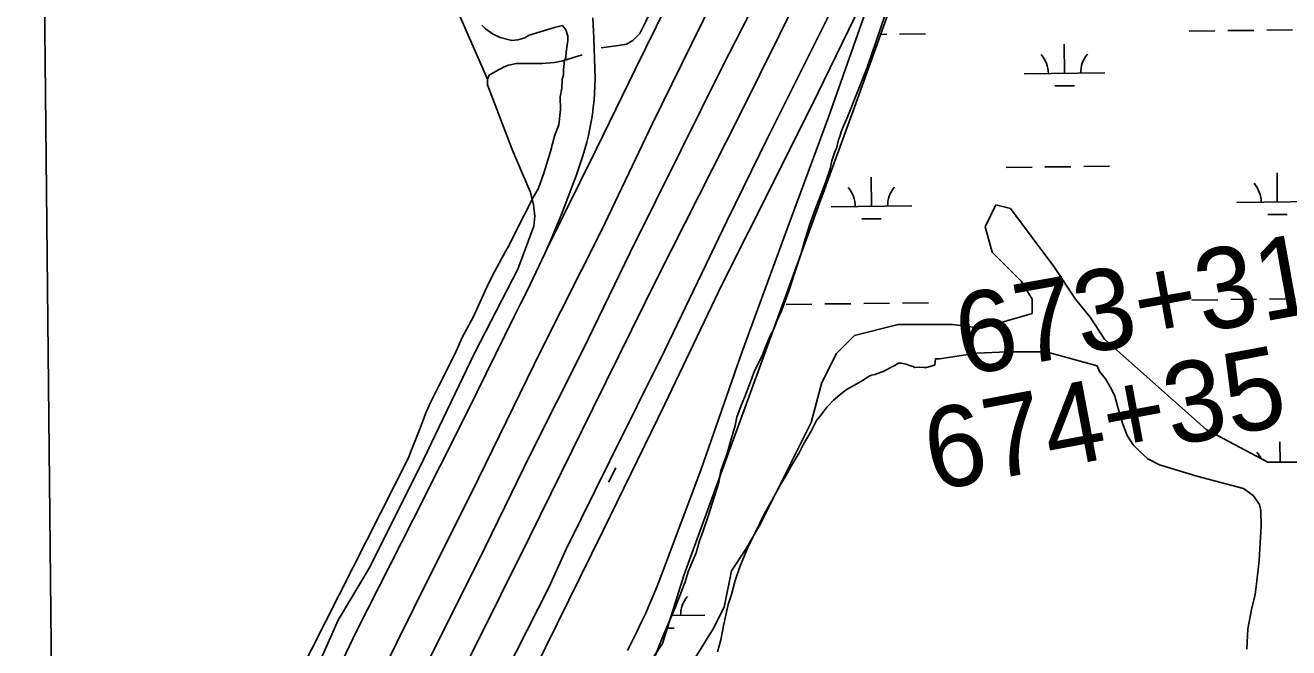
# Model space of a CAD drawing. Extents: x 3651524 to 3689615, y 505651 to 531377.
# Drawn here: x 3655666 to 3657229, y 517490 to 518260 of the extents above; entities that cross this region are included whole.
import ezdxf

# ---------------------------------------------------------------- set-up
doc = ezdxf.new("R2010")
doc.units = 0
for name, color, linetype in [('V-GRID-FRAM', 7, 'Continuous'), ('V-RAIL-TRAK', 7, 'Continuous'), ('V-SITE-VEGE', 7, 'Continuous'), ('V-SURV-IDEN', 7, 'Continuous'), ('V-TOPO-SHOR', 7, 'Continuous'), ('V-WETL-SWMP', 7, 'Continuous')]:
    doc.layers.add(name, color=color, linetype=linetype)

msp = doc.modelspace()

# ---------------------------------------------------------------- linework, layer by layer
at = {"layer": 'V-GRID-FRAM'}
msp.add_lwpolyline([(3655577.191, 529244.355), (3687244.414, 529585.207), (3687448.048, 511403.469), (3655764.959, 511062.446), (3655577.191, 529244.355)], dxfattribs=at)
at = {"layer": 'V-RAIL-TRAK'}
for p, q in [((3656396.885, 517712.86), (3656387.819, 517694.862)), ((3656335.179, 517612.148), (3656313.784, 517564.491))]:
    msp.add_line(p, q, dxfattribs=at)
for points in [[(3656987.836, 519358.805), (3656943.611, 519268.337), (3656878.587, 519137.064), (3656817.086, 519009.856), (3656763.602, 518902.009), (3656707.454, 518787.306), (3656650.876, 518674.197), (3656594.374, 518557.091), (3656531.257, 518430.653), (3656473.19, 518311.914), (3656420.482, 518205.281), (3656372.809, 518107.145), (3656310.816, 517982.139)], [(3656982.925, 519221.732), (3656919.752, 519098.095), (3656850.833, 518961.544), (3656781.592, 518820.986), (3656705.75, 518670.298), (3656640.728, 518539.023), (3656564.887, 518388.338), (3656490.268, 518236.474), (3656442.195, 518138.332), (3656379.187, 518006.298), (3656304.498, 517858.033), (3656226.813, 517699.309), (3656146.763, 517538.94), (3656062.508, 517368.489), (3656008.701, 517265.143)], [(3656979.058, 519120.315), (3656923.309, 519005.623), (3656859.424, 518877.57), (3656786.696, 518731.345), (3656729.472, 518610.222), (3656657.786, 518472.017), (3656594.417, 518337.975), (3656528.549, 518209.082), (3656477.755, 518106.887), (3656414.668, 517978.85), (3656355.839, 517858.096), (3656290.778, 517728.822), (3656227.723, 517599.186), (3656167.294, 517478.401), (3656102.625, 517349.533), (3656024.125, 517191.595), (3655951.265, 517045.972)], [(3656838.983, 518640.823), (3656782.96, 518519.725), (3656717.483, 518391.242), (3656657.518, 518267.266), (3656584.787, 518121.041), (3656534.017, 518017.646), (3656457.549, 517858.145), (3656389.439, 517721.21), (3656335.179, 517612.148)], [(3656770.86, 518453.013), (3656707.047, 518300.962), (3656646.696, 518176.179), (3656593.581, 518069.937), (3656528.136, 517939.854), (3656457.453, 517791.27), (3656381.306, 517635.775), (3656309.761, 517490.374), (3656243.57, 517357.475), (3656183.646, 517245.457)], [(3656087.551, 517256.4), (3656170.919, 517390.433), (3656219.078, 517484.178), (3656290.262, 517627.573), (3656368.355, 517785.904), (3656448.759, 517948.681), (3656550.025, 518149.068), (3656648.9, 518349.006)], [(3656708.562, 518284.578), (3656659.677, 518146.42), (3656609.924, 518011.444), (3656552.972, 517856.329), (3656501.849, 517709.727), (3656453.189, 517580.373), (3656448.593, 517568.396), (3656443.803, 517556.495), (3656438.822, 517544.676), (3656433.649, 517532.939), (3656428.283, 517521.286), (3656422.731, 517509.723), (3656416.991, 517498.254), (3656411.064, 517486.878)], [(3656368.201, 518269.15), (3656369.395, 518243.97), (3656370.388, 518218.78), (3656371.183, 518193.581), (3656370.947, 518184.791), (3656370.481, 518176.007), (3656369.782, 518167.242), (3656368.852, 518158.497), (3656367.693, 518149.778), (3656366.305, 518141.095), (3656364.687, 518132.448), (3656362.841, 518123.851), (3656360.771, 518115.302), (3656358.473, 518106.813), (3656355.954, 518098.388), (3656353.216, 518090.03), (3656347.502, 518073.73), (3656341.577, 518057.506), (3656335.443, 518041.359), (3656329.099, 518025.295), (3656322.547, 518009.314), (3656315.787, 517993.42), (3656310.816, 517982.139), (3656308.821, 517977.613), (3656301.651, 517961.901), (3656294.276, 517946.281), (3656286.701, 517930.759), (3656278.923, 517915.338), (3656270.946, 517900.019), (3656213.254, 517782.486), (3656146.278, 517648.774), (3656075.806, 517509.793), (3655998.578, 517348.277)], [(3656313.784, 517564.491), (3656232.994, 517405.371), (3656166.463, 517278.299)]]:
    msp.add_lwpolyline(points, dxfattribs=at)
at = {"layer": 'V-SITE-VEGE'}
for p, q in [((3655704.543, 516912.644), (3655680.537, 519237.212)), ((3656230.895, 518260.002), (3656235.669, 518255.41)), ((3656235.669, 518255.41), (3656244.377, 518249.334)), ((3656244.377, 518249.334), (3656253.835, 518244.834)), ((3656284.292, 518244.648), (3656289.693, 518247.878)), ((3656289.693, 518247.878), (3656320.749, 518257.073)), ((3656320.749, 518257.073), (3656330.85, 518259.613)), ((3656330.85, 518259.613), (3656334.862, 518254.224)), ((3656334.862, 518254.224), (3656337.354, 518246.464)), ((3656253.835, 518244.834), (3656267.962, 518241.205)), ((3656267.962, 518241.205), (3656275.75, 518242.137)), ((3656275.75, 518242.137), (3656284.292, 518244.648)), ((3656337.461, 518241.002), (3656335.394, 518226.906)), ((3656337.354, 518246.464), (3656337.461, 518241.002)), ((3656333.248, 518216.713), (3656331.919, 518204.974)), ((3656334.749, 518219.865), (3656333.248, 518216.713)), ((3656335.394, 518226.906), (3656334.749, 518219.865)), ((3656331.919, 518204.974), (3656332.04, 518198.73)), ((3656330.585, 518193.235), (3656330.018, 518182.292)), ((3656332.04, 518198.73), (3656330.585, 518193.235)), ((3656330.018, 518182.292), (3656327.89, 518171.319)), ((3656327.89, 518171.319), (3656328.195, 518155.707)), ((3656328.195, 518155.707), (3656326.219, 518136.929)), ((3656321.03, 518122.771), (3656315.932, 518103.932)), ((3656326.219, 518136.929), (3656321.03, 518122.771)), ((3656315.932, 518103.932), (3656307.865, 518077.226)), ((3656307.865, 518077.226), (3656301.207, 518058.356)), ((3656301.207, 518058.356), (3656292.894, 518044.136)), ((3656289.894, 518037.833), (3656283.879, 518026.001)), ((3656292.894, 518044.136), (3656289.894, 518037.833)), ((3656277.096, 518013.375), (3656265.078, 517988.935)), ((3656283.879, 518026.001), (3656277.096, 518013.375)), ((3656265.078, 517988.935), (3656260.55, 517981.038)), ((3656260.55, 517981.038), (3656246.988, 517955.788)), ((3656246.988, 517955.788), (3656239.472, 517940.803)), ((3656239.472, 517940.803), (3656220.751, 517899.832)), ((3656220.751, 517899.832), (3656206.44, 517873.003)), ((3656206.44, 517873.003), (3656198.219, 517854.102)), ((3656198.219, 517854.102), (3656177.923, 517813.882)), ((3656177.923, 517813.882), (3656168.157, 517794.17)), ((3656162.158, 517781.558), (3656153.997, 517759.536)), ((3656168.157, 517794.17), (3656162.158, 517781.558)), ((3656153.997, 517759.536), (3656147.294, 517743.007)), ((3656147.294, 517743.007), (3656139.853, 517724.12)), ((3656139.853, 517724.12), (3655924.07, 517298.245))]:
    msp.add_line(p, q, dxfattribs=at)
for points in [[(3656444.505, 517477.914), (3656455.077, 517503.972), (3656470.368, 517540.597), (3656482.099, 517570.373), (3656486.731, 517585.239), (3656496.146, 517607.585), (3656500.166, 517622.437), (3656504.848, 517634.842), (3656510.676, 517651.578), (3656524.001, 517694.313), (3656526.79, 517709.143), (3656534.38, 517730.225), (3656538.398, 517745.073), (3656544.167, 517764.89), (3656546.424, 517775.398), (3656551.688, 517789.66), (3656555.802, 517799.591), (3656563.431, 517818.824), (3656568.088, 517832.459), (3656577.574, 517851.112), (3656581.664, 517862.274), (3656587.554, 517875.932), (3656591.718, 517883.401), (3656595.822, 517893.946), (3656601.722, 517906.99), (3656611.667, 517933.655), (3656616.882, 517950.379), (3656625.606, 517976.407), (3656629.624, 517991.259), (3656636.565, 518014.172), (3656641.816, 518029.051), (3656655.875, 518065.645), (3656661.704, 518082.381), (3656663.973, 518092.277), (3656668.041, 518104.667), (3656669.826, 518107.78), (3656672.083, 518118.29), (3656673.845, 518122.634), (3656675.583, 518128.211), (3656677.924, 518134.41), (3656683.474, 518147.489), (3656707.401, 518207.7), (3656757.446, 518354.214)], [(3656991.876, 517838.632), (3656928.993, 517856.04), (3656880.879, 517856.298), (3656843.03, 517854.352), (3656796.86, 517847.432), (3656792.176, 517847.475), (3656791.414, 517839.9), (3656788.359, 517838.609), (3656781.01, 517836.619), (3656777.932, 517836.559), (3656772.382, 517837.065), (3656766.23, 517836.944), (3656764.358, 517838.14), (3656760.026, 517839.287), (3656755.685, 517841.049), (3656749.506, 517842.159), (3656746.43, 517842.099), (3656740.951, 517838.915), (3656737.898, 517837.622), (3656732.419, 517834.438), (3656727.543, 517831.88), (3656720.207, 517829.275), (3656717.156, 517827.984), (3656713.475, 517827.296), (3656711.024, 517826.635), (3656707.985, 517824.724), (3656702.517, 517820.927), (3656690.945, 517814.543), (3656683.03, 517810.081), (3656676.358, 517805.024), (3656666.064, 517796.206), (3656658.22, 517788.048), (3656649.217, 517776.176), (3656645.007, 517771.169), (3656640.855, 517763.083), (3656638.49, 517758.113), (3656628.957, 517741.921), (3656623.622, 517731.352), (3656613.486, 517714.531), (3656606.945, 517702.706), (3656600.381, 517692.112), (3656589.084, 517671.577), (3656580.769, 517656.024), (3656569.522, 517633.027), (3656560.617, 517616.231), (3656550.043, 517590.169), (3656544.214, 517573.432), (3656539.629, 517556.106), (3656535.562, 517543.714), (3656529.926, 517517.133), (3656526.569, 517499.831), (3656522.549, 517484.975)], [(3657177.2, 517488.453), (3657178.234, 517513.332), (3657182.812, 517537.555), (3657187.284, 517555.854), (3657189.357, 517572.416), (3657192.177, 517597.857), (3657194.719, 517641.086), (3657194.45, 517659.469), (3657192.81, 517667.202), (3657184.712, 517678.609), (3657173.006, 517687.117), (3657115.18, 517702.364), (3657069.186, 517716.221), (3657054.496, 517723.594), (3657044.58, 517732.66), (3657036.429, 517741.102), (3657028.925, 517752.501), (3657023.27, 517768.013), (3657017.689, 517787.674), (3657013.782, 517801.377), (3657009.209, 517810.943), (3657002.307, 517822.922), (3656994.758, 517831.945), (3656991.876, 517838.632)]]:
    msp.add_lwpolyline(points, dxfattribs=at)
at = {"layer": 'V-TOPO-SHOR'}
for points in [[(3656981.446, 519390.252), (3656912.721, 519246.204), (3656842.729, 519105.344), (3656782.987, 518974.737), (3656714.53, 518837.528), (3656650.667, 518712.065), (3656578.824, 518563.13), (3656516.269, 518432.468), (3656433.94, 518264.835), (3656426.598, 518249.819), (3656417.922, 518241.207), (3656409.972, 518236.63), (3656399.959, 518234.826), (3656378.709, 518231.995)], [(3656237.973, 518193.458), (3656208.512, 518260.813), (3656165.957, 518360.47), (3656134.85, 518450.304), (3656107.446, 518515.287), (3656077.395, 518571.777), (3656069.019, 518588.898), (3656061.763, 518610.464), (3656058.578, 518629.293)], [(3656355.159, 518223.494), (3656331.186, 518216.191), (3656320.778, 518213.975), (3656305.524, 518212.873), (3656290.658, 518212.58), (3656273.774, 518212.652), (3656264.161, 518210.856), (3656258.576, 518208.734), (3656247.836, 518202.897), (3656240.287, 518198.326), (3656237.973, 518193.458), (3656238.114, 518186.225), (3656268.621, 518106.43), (3656281.276, 518076.128), (3656290.944, 518054.612), (3656294.885, 518038.207), (3656296.775, 518023.773), (3656295.405, 518011.688), (3656275.552, 517958.237), (3656222.504, 517855.096), (3656158.777, 517722.801), (3656093.038, 517590.468), (3656053.337, 517524.168), (3655963.658, 517321.422)]]:
    msp.add_lwpolyline(points, dxfattribs=at)
at = {"layer": 'V-WETL-SWMP'}
for p, q in [((3656692.023, 518158.771), (3656871.282, 518660.694)), ((3656724.163, 518248.763), (3656731.749, 518248.845)), ((3656747.748, 518249.017), (3656779.746, 518249.361)), ((3657105.635, 518252.869), (3657137.634, 518253.213)), ((3657153.633, 518253.386), (3657185.631, 518253.73)), ((3657201.63, 518253.902), (3657233.628, 518254.247)), ((3656951.599, 518200.466), (3656951.211, 518236.464)), ((3656901.601, 518199.928), (3657001.596, 518201.004)), ((3656939.765, 518184.907), (3656963.764, 518185.165)), ((3656481.395, 517580.663), (3656692.023, 518158.771)), ((3656879.437, 518084.251), (3656911.435, 518084.595)), ((3656927.434, 518084.767), (3656959.433, 518085.112)), ((3656975.432, 518085.284), (3657007.43, 518085.628)), ((3657214.761, 518041.427), (3657214.374, 518077.425)), ((3656712.883, 518036.025), (3656712.495, 518072.023)), ((3656662.886, 518035.487), (3656762.88, 518036.563)), ((3656866.8, 518037.772), (3656853.356, 518010.883)), ((3656884.726, 518033.29), (3656866.8, 518037.772)), ((3656911.615, 517997.439), (3656884.726, 518033.29)), ((3657164.764, 518040.889), (3657264.758, 518041.965)), ((3656701.05, 518020.466), (3656725.048, 518020.724)), ((3657202.928, 518025.868), (3657226.927, 518026.126)), ((3656853.356, 518010.883), (3656862.319, 517979.513)), ((3656938.503, 517961.587), (3656911.615, 517997.439)), ((3656862.319, 517979.513), (3656898.17, 517943.661)), ((3656965.392, 517921.254), (3656938.503, 517961.587)), ((3656898.17, 517943.661), (3656911.615, 517921.254)), ((3656911.615, 517921.254), (3656911.615, 517903.328)), ((3656983.318, 517898.847), (3656965.392, 517921.254)), ((3657109.216, 517920.213), (3657141.214, 517920.558)), ((3657157.213, 517920.73), (3657189.211, 517921.074)), ((3657205.21, 517921.247), (3657237.208, 517921.591)), ((3656607.337, 517914.811), (3656639.335, 517915.156)), ((3656655.334, 517915.328), (3656687.333, 517915.672)), ((3656703.332, 517915.844), (3656735.33, 517916.189)), ((3656751.329, 517916.361), (3656783.327, 517916.706)), ((3656745.801, 517889.884), (3656692.023, 517876.439)), ((3656813.023, 517889.884), (3656745.801, 517889.884)), ((3656848.874, 517885.402), (3656813.023, 517889.884)), ((3656911.615, 517903.328), (3656848.874, 517885.402)), ((3657001.244, 517871.958), (3656983.318, 517898.847)), ((3656692.023, 517876.439), (3656669.616, 517854.032)), ((3657046.058, 517831.625), (3657001.244, 517871.958)), ((3656669.616, 517854.032), (3656651.69, 517818.181)), ((3657126.725, 517759.922), (3657046.058, 517831.625)), ((3656651.69, 517818.181), (3656638.246, 517768.885)), ((3656638.246, 517768.885), (3656575.506, 517643.404)), ((3657202.909, 517719.589), (3657126.725, 517759.922)), ((3657218.226, 517719.589), (3657217.954, 517744.769)), ((3657256.686, 517719.589), (3657202.909, 517719.589)), ((3656575.506, 517643.404), (3656557.58, 517612.034)), ((3656557.58, 517612.034), (3656539.654, 517585.145)), ((3656454.506, 517495.516), (3656481.395, 517580.663)), ((3656539.654, 517585.145), (3656530.691, 517540.33)), ((3656465.347, 517529.844), (3656506.878, 517530.291)), ((3656530.691, 517540.33), (3656517.247, 517513.442)), ((3656460.457, 517514.359), (3656469.046, 517514.452)), ((3656517.247, 517513.442), (3656494.839, 517477.59)), ((3656329.026, 517307.295), (3656454.506, 517495.516))]:
    msp.add_line(p, q, dxfattribs=at)
for centre, start, end in [((3656896.354, 518200.346), 359.844864, 41.388522), ((3657006.833, 518201.535), 139.844862, 181.38852), ((3657159.517, 518041.307), 359.844864, 41.388522), ((3656657.638, 518035.905), 359.844864, 41.388522), ((3656768.117, 518037.095), 139.844862, 181.38852), ((3657163.097, 517708.652), 25.495, 41.388522), ((3656512.116, 517530.822), 139.844862, 181.38852)]:
    msp.add_arc(centre, 35.246, start, end, dxfattribs=at)

# ---------------------------------------------------------------- texts
at = {"layer": 'V-SURV-IDEN'}
for s, rotation, p in [('673+31.5', 10.25791, (3656826.478, 517826.307)), ('674+35.0', 10.64385, (3656788.63, 517683.782))]:
    msp.add_text(s, height=100, rotation=rotation, dxfattribs=at).set_placement(p)

doc.saveas('drawing.dxf')
